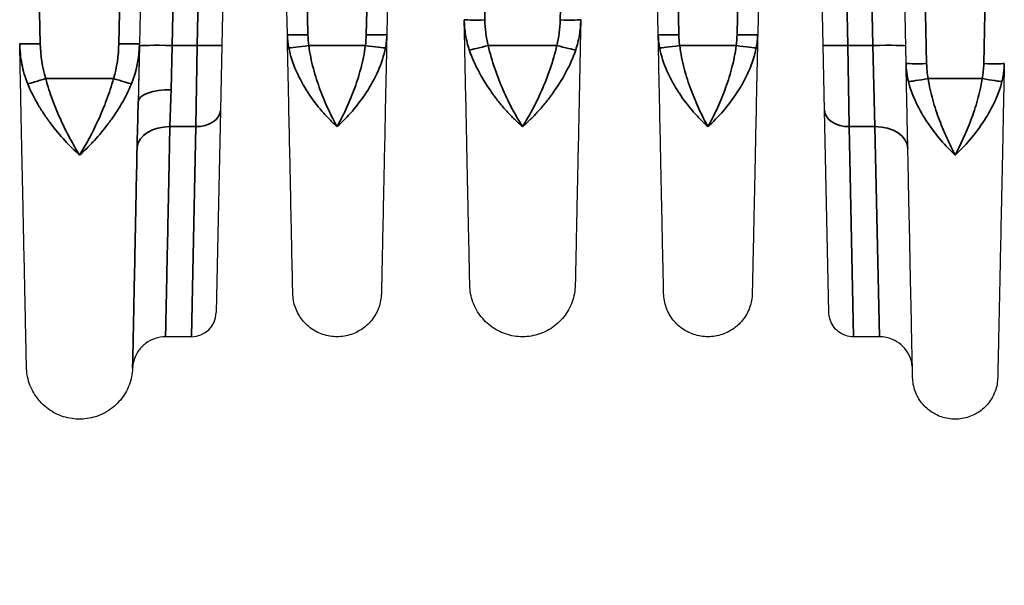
# Model space of a CAD drawing. Header units: millimetres. Extents: x 399 to 6233, y -1870 to 1602.
# Tile 342 of 656: x 4231 to 4255, y 555 to 569. Entities that reach past the tile are written whole.
import ezdxf

# ---------------------------------------------------------------- set-up
doc = ezdxf.new("R2010")
doc.units = ezdxf.units.MM
for name, color, linetype, lineweight in [('AM_8', 1, 'Continuous', 25), ('可見 (ISO)', 7, 'Continuous', 25), ('窄部可見 (ISO)', 7, 'Continuous', 35)]:
    doc.layers.add(name, color=color, linetype=linetype, lineweight=lineweight)
doc.layers.add('S40', color=7, linetype='Continuous')

# ---------------------------------------------------------------- blocks, each defined once
blk = doc.blocks.new('S40-正視-02')
at = {"layer": '可見 (ISO)'}
for p, q in [((-9.46, -18.517), (-9.548, -22.684)), ((9.058, -23.163), (8.96, -18.517)), ((-7.524, -21.57), (-7.548, -22.721)), ((-5.957, -22.463), (-5.976, -21.571)), ((-3.524, -21.571), (-3.543, -22.463)), ((3.043, -22.463), (3.024, -21.571)), ((5.476, -21.571), (5.457, -22.463)), ((7.048, -22.721), (7.024, -21.57)), ((-9.549, -22.741), (-9.577, -24.096)), ((-7.548, -22.721), (-7.581, -24.297)), ((7.081, -24.297), (7.048, -22.721)), ((-7.581, -24.297), (-7.684, -29.213)), ((7.184, -29.213), (7.081, -24.297)), ((-8.284, -29.8), (-8.914, -29.8)), ((8.413, -29.8), (7.784, -29.8))]:
    blk.add_line(p, q, dxfattribs=at)
for centre, start, end in [((-8.97, -28.5), 276.794, 276.7983), ((-8.284, -29.2), 270, 358.8)]:
    blk.add_arc(centre, 0.6, start, end, dxfattribs=at)
blk.add_ellipse((-9.523, -21.532), major_axis=(0.116, 5.552), ratio=0.000023, start_param=1.779957, end_param=2.050933, dxfattribs=at)
for points, knots in [([(-1.53, -28.547), (-1.53, -28.547), (-1.533, -28.404), (-1.539, -28.119), (-1.543, -27.913), (-1.549, -27.637), (-1.556, -27.293), (-1.559, -27.161), (-1.562, -27.018), (-1.565, -26.864), (-1.571, -26.589), (-1.577, -26.274), (-1.584, -25.934), (-1.592, -25.593), (-1.599, -25.224), (-1.608, -24.827), (-1.615, -24.489), (-1.622, -24.132), (-1.63, -23.76), (-1.64, -23.257), (-1.652, -22.691), (-1.665, -22.104)], [0.5000086, 0.5000086, 0.5000086, 0.5000086, 0.6174862, 0.6174862, 0.6174862, 0.7022467, 0.7022467, 0.7022467, 0.7349706, 0.7349706, 0.7349706, 0.7937128, 0.7937128, 0.7937128, 0.852455, 0.852455, 0.852455, 0.9024183, 0.9024183, 0.9024183, 0.9699385, 0.9699385, 0.9699385, 0.9699385]), ([(1.165, -22.104), (1.152, -22.691), (1.14, -23.257), (1.13, -23.76), (1.122, -24.132), (1.115, -24.489), (1.108, -24.827), (1.099, -25.224), (1.092, -25.593), (1.084, -25.934), (1.077, -26.274), (1.071, -26.589), (1.065, -26.864), (1.062, -27.018), (1.059, -27.161), (1.056, -27.293), (1.049, -27.637), (1.043, -27.913), (1.039, -28.119), (1.033, -28.404), (1.03, -28.547), (1.03, -28.547)], [0.030065, 0.030065, 0.030065, 0.030065, 0.0975901, 0.0975901, 0.0975901, 0.1475485, 0.1475485, 0.1475485, 0.2062907, 0.2062907, 0.2062907, 0.265033, 0.265033, 0.265033, 0.2977638, 0.2977638, 0.2977638, 0.3825174, 0.3825174, 0.3825174, 0.5, 0.5, 0.5, 0.5]), ([(-12.288, -30.539), (-12.288, -30.539), (-12.292, -30.363), (-12.299, -30.01), (-12.305, -29.746), (-12.312, -29.389), (-12.321, -28.942), (-12.324, -28.794), (-12.328, -28.636), (-12.331, -28.467), (-12.338, -28.129), (-12.346, -27.754), (-12.355, -27.343), (-12.359, -27.137), (-12.364, -26.923), (-12.368, -26.699), (-12.373, -26.476), (-12.378, -26.24), (-12.383, -25.997), (-12.393, -25.519), (-12.404, -25.009), (-12.415, -24.477), (-12.426, -23.925), (-12.439, -23.313), (-12.452, -22.684)], [0.5000085, 0.5000085, 0.5000085, 0.5000085, 0.6181954, 0.6181954, 0.6181954, 0.7069321, 0.7069321, 0.7069321, 0.7363514, 0.7363514, 0.7363514, 0.7954295, 0.7954295, 0.7954295, 0.8249685, 0.8249685, 0.8249685, 0.8545075, 0.8545075, 0.8545075, 0.9124828, 0.9124828, 0.9124828, 0.9726631, 0.9726631, 0.9726631, 0.9726631]), ([(-5.825, -28.747), (-5.825, -28.747), (-5.828, -28.607), (-5.834, -28.328), (-5.839, -28.118), (-5.845, -27.834), (-5.852, -27.477), (-5.855, -27.36), (-5.857, -27.234), (-5.86, -27.101), (-5.866, -26.831), (-5.872, -26.524), (-5.879, -26.192), (-5.886, -25.861), (-5.893, -25.501), (-5.902, -25.114), (-5.91, -24.734), (-5.918, -24.326), (-5.927, -23.898), (-5.936, -23.455), (-5.947, -22.968), (-5.957, -22.463)], [0.5000084, 0.5000084, 0.5000084, 0.5000084, 0.6176498, 0.6176498, 0.6176498, 0.7061501, 0.7061501, 0.7061501, 0.735298, 0.735298, 0.735298, 0.794122, 0.794122, 0.794122, 0.8529461, 0.8529461, 0.8529461, 0.9107639, 0.9107639, 0.9107639, 0.9705942, 0.9705942, 0.9705942, 0.9705942]), ([(-3.543, -22.463), (-3.553, -22.968), (-3.564, -23.455), (-3.573, -23.898), (-3.582, -24.325), (-3.59, -24.734), (-3.598, -25.114), (-3.607, -25.501), (-3.614, -25.86), (-3.621, -26.192), (-3.628, -26.524), (-3.634, -26.832), (-3.64, -27.101), (-3.643, -27.234), (-3.645, -27.36), (-3.648, -27.477), (-3.65, -27.597), (-3.653, -27.708), (-3.655, -27.811), (-3.659, -28.016), (-3.663, -28.189), (-3.666, -28.328), (-3.672, -28.607), (-3.675, -28.747), (-3.675, -28.747)], [0.0294093, 0.0294093, 0.0294093, 0.0294093, 0.089244, 0.089244, 0.089244, 0.1470574, 0.1470574, 0.1470574, 0.2058814, 0.2058814, 0.2058814, 0.2647055, 0.2647055, 0.2647055, 0.2938656, 0.2938656, 0.2938656, 0.3235296, 0.3235296, 0.3235296, 0.3823536, 0.3823536, 0.3823536, 0.5, 0.5, 0.5, 0.5]), ([(3.175, -28.747), (3.175, -28.747), (3.172, -28.607), (3.166, -28.328), (3.161, -28.118), (3.155, -27.834), (3.148, -27.477), (3.145, -27.36), (3.143, -27.234), (3.14, -27.101), (3.134, -26.831), (3.128, -26.524), (3.121, -26.192), (3.114, -25.861), (3.107, -25.501), (3.098, -25.114), (3.09, -24.734), (3.082, -24.326), (3.073, -23.898), (3.064, -23.455), (3.053, -22.968), (3.043, -22.463)], [0.5000084, 0.5000084, 0.5000084, 0.5000084, 0.6176498, 0.6176498, 0.6176498, 0.7061501, 0.7061501, 0.7061501, 0.735298, 0.735298, 0.735298, 0.794122, 0.794122, 0.794122, 0.8529461, 0.8529461, 0.8529461, 0.9107639, 0.9107639, 0.9107639, 0.9705942, 0.9705942, 0.9705942, 0.9705942]), ([(5.457, -22.463), (5.447, -22.968), (5.436, -23.455), (5.427, -23.898), (5.418, -24.325), (5.41, -24.734), (5.402, -25.114), (5.393, -25.501), (5.386, -25.86), (5.379, -26.192), (5.372, -26.524), (5.366, -26.832), (5.36, -27.101), (5.357, -27.234), (5.355, -27.36), (5.352, -27.477), (5.35, -27.597), (5.347, -27.708), (5.345, -27.811), (5.341, -28.016), (5.337, -28.189), (5.334, -28.328), (5.328, -28.607), (5.325, -28.747), (5.325, -28.747)], [0.0294093, 0.0294093, 0.0294093, 0.0294093, 0.089244, 0.089244, 0.089244, 0.1470574, 0.1470574, 0.1470574, 0.2058814, 0.2058814, 0.2058814, 0.2647055, 0.2647055, 0.2647055, 0.2938656, 0.2938656, 0.2938656, 0.3235296, 0.3235296, 0.3235296, 0.3823536, 0.3823536, 0.3823536, 0.5, 0.5, 0.5, 0.5]), ([(9.217, -30.789), (9.217, -30.789), (9.214, -30.617), (9.207, -30.275), (9.201, -30.005), (9.193, -29.636), (9.183, -29.17), (9.181, -29.045), (9.178, -28.912), (9.175, -28.773), (9.168, -28.444), (9.16, -28.076), (9.152, -27.676), (9.144, -27.277), (9.135, -26.843), (9.125, -26.375), (9.115, -25.907), (9.104, -25.403), (9.093, -24.867), (9.092, -24.792), (9.09, -24.716), (9.088, -24.64), (9.079, -24.176), (9.068, -23.679), (9.058, -23.163)], [0.500008, 0.500008, 0.500008, 0.500008, 0.6183179, 0.6183179, 0.6183179, 0.7115978, 0.7115978, 0.7115978, 0.7366333, 0.7366333, 0.7366333, 0.795791, 0.795791, 0.795791, 0.8549487, 0.8549487, 0.8549487, 0.9141064, 0.9141064, 0.9141064, 0.9224137, 0.9224137, 0.9224137, 0.9732641, 0.9732641, 0.9732641, 0.9732641]), ([(11.442, -23.163), (11.432, -23.679), (11.421, -24.176), (11.411, -24.64), (11.41, -24.716), (11.408, -24.791), (11.407, -24.867), (11.396, -25.403), (11.385, -25.907), (11.375, -26.375), (11.365, -26.842), (11.356, -27.276), (11.348, -27.676), (11.34, -28.076), (11.332, -28.444), (11.325, -28.773), (11.322, -28.912), (11.319, -29.045), (11.317, -29.17), (11.313, -29.34), (11.31, -29.498), (11.307, -29.642), (11.301, -29.892), (11.297, -30.104), (11.293, -30.275), (11.286, -30.617), (11.283, -30.789), (11.283, -30.789)], [0.026741, 0.026741, 0.026741, 0.026741, 0.0775937, 0.0775937, 0.0775937, 0.0858987, 0.0858987, 0.0858987, 0.1450564, 0.1450564, 0.1450564, 0.2042141, 0.2042141, 0.2042141, 0.2633718, 0.2633718, 0.2633718, 0.2884178, 0.2884178, 0.2884178, 0.3225295, 0.3225295, 0.3225295, 0.3816871, 0.3816871, 0.3816871, 0.5, 0.5, 0.5, 0.5]), ([(1.03, -28.547), (1.027, -28.685), (1.001, -28.824), (0.907, -29.084), (0.838, -29.208), (0.665, -29.425), (0.56, -29.521), (0.327, -29.671), (0.196, -29.728), (-0.073, -29.795), (-0.215, -29.807), (-0.491, -29.785), (-0.629, -29.75), (-0.884, -29.641), (-1.004, -29.564), (-1.21, -29.378), (-1.299, -29.267), (-1.434, -29.025), (-1.483, -28.891), (-1.521, -28.686), (-1.528, -28.616), (-1.53, -28.547)], [0, 0, 0, 0, 0.041323, 0.041323, 0.0829384, 0.0829384, 0.1245431, 0.1245431, 0.1661483, 0.1661483, 0.2077533, 0.2077533, 0.2493584, 0.2493584, 0.2909635, 0.2909635, 0.3325686, 0.3325686, 0.3741737, 0.3741737, 0.3950529, 0.3950529, 0.3950529, 0.3950529]), ([(-3.675, -28.747), (-3.677, -28.862), (-3.699, -28.979), (-3.777, -29.198), (-3.835, -29.302), (-3.98, -29.485), (-4.069, -29.565), (-4.265, -29.692), (-4.375, -29.739), (-4.601, -29.796), (-4.72, -29.806), (-4.952, -29.787), (-5.069, -29.758), (-5.283, -29.666), (-5.383, -29.602), (-5.557, -29.446), (-5.631, -29.352), (-5.745, -29.149), (-5.786, -29.036), (-5.818, -28.864), (-5.824, -28.805), (-5.825, -28.747)], [0, 0, 0, 0, 0.0347036, 0.0347036, 0.0696795, 0.0696795, 0.1046456, 0.1046456, 0.1396121, 0.1396121, 0.1745785, 0.1745785, 0.2095449, 0.2095449, 0.2445113, 0.2445113, 0.2794777, 0.2794777, 0.3144441, 0.3144441, 0.3320164, 0.3320164, 0.3320164, 0.3320164]), ([(5.325, -28.747), (5.323, -28.862), (5.301, -28.979), (5.223, -29.198), (5.165, -29.302), (5.02, -29.485), (4.931, -29.565), (4.735, -29.692), (4.625, -29.739), (4.399, -29.796), (4.28, -29.806), (4.048, -29.787), (3.931, -29.758), (3.717, -29.666), (3.617, -29.602), (3.443, -29.446), (3.369, -29.352), (3.255, -29.149), (3.214, -29.036), (3.182, -28.864), (3.176, -28.805), (3.175, -28.747)], [0, 0, 0, 0, 0.0347036, 0.0347036, 0.0696796, 0.0696796, 0.1046457, 0.1046457, 0.1396121, 0.1396121, 0.1745785, 0.1745785, 0.2095449, 0.2095449, 0.2445113, 0.2445113, 0.2794777, 0.2794777, 0.3144442, 0.3144442, 0.3320164, 0.3320164, 0.3320164, 0.3320164]), ([(7.784, -29.8), (7.72, -29.8), (7.654, -29.789), (7.531, -29.748), (7.472, -29.717), (7.369, -29.638), (7.323, -29.589), (7.25, -29.482), (7.223, -29.421), (7.199, -29.335), (7.194, -29.311), (7.187, -29.262), (7.185, -29.237), (7.184, -29.213)], [0.00000114, 0.00000114, 0.00000114, 0.00000114, 0.01938058, 0.01938058, 0.03888823, 0.03888823, 0.05839129, 0.05839129, 0.07789451, 0.07789451, 0.08520881, 0.08520881, 0.09263584, 0.09263584, 0.09263584, 0.09263584]), ([(-8.914, -29.8), (-9, -29.8), (-9.087, -29.814), (-9.251, -29.869), (-9.33, -29.911), (-9.468, -30.016), (-9.529, -30.081), (-9.625, -30.225), (-9.663, -30.306), (-9.701, -30.447), (-9.71, -30.507), (-9.713, -30.566)], [0, 0, 0, 0, 0.0258636, 0.0258636, 0.051873, 0.051873, 0.0778771, 0.0778771, 0.1038814, 0.1038814, 0.1217835, 0.1217835, 0.1217835, 0.1217835]), ([(9.213, -30.583), (9.212, -30.531), (9.206, -30.479), (9.176, -30.346), (9.145, -30.265), (9.059, -30.12), (9.003, -30.053), (8.876, -29.942), (8.803, -29.896), (8.628, -29.822), (8.519, -29.8), (8.413, -29.8)], [0, 0, 0, 0, 0.0156464, 0.0156464, 0.0409526, 0.0409526, 0.0662587, 0.0662587, 0.0915649, 0.0915649, 0.1234285, 0.1234285, 0.1234285, 0.1234285]), ([(-9.713, -30.566), (-9.719, -30.705), (-9.748, -30.844), (-9.847, -31.104), (-9.92, -31.228), (-10.098, -31.442), (-10.206, -31.536), (-10.444, -31.682), (-10.577, -31.737), (-10.849, -31.799), (-10.992, -31.808), (-11.27, -31.779), (-11.408, -31.742), (-11.662, -31.626), (-11.781, -31.546), (-11.984, -31.354), (-12.071, -31.241), (-12.203, -30.994), (-12.249, -30.858), (-12.281, -30.661), (-12.287, -30.6), (-12.288, -30.539)], [0, 0, 0, 0, 0.0415948, 0.0415948, 0.0834791, 0.0834791, 0.1253529, 0.1253529, 0.1672271, 0.1672271, 0.2091012, 0.2091012, 0.2509754, 0.2509754, 0.2928495, 0.2928495, 0.3347237, 0.3347237, 0.3765979, 0.3765979, 0.3948716, 0.3948716, 0.3948716, 0.3948716]), ([(11.283, -30.789), (11.28, -30.9), (11.26, -31.012), (11.184, -31.222), (11.128, -31.322), (10.989, -31.497), (10.904, -31.574), (10.716, -31.696), (10.61, -31.742), (10.393, -31.796), (10.279, -31.806), (10.056, -31.788), (9.944, -31.76), (9.739, -31.671), (9.642, -31.609), (9.476, -31.46), (9.404, -31.37), (9.294, -31.175), (9.255, -31.067), (9.224, -30.901), (9.218, -30.845), (9.217, -30.789)], [0, 0, 0, 0, 0.033317, 0.033317, 0.0669022, 0.0669022, 0.1004777, 0.1004777, 0.1340536, 0.1340536, 0.1676294, 0.1676294, 0.2012052, 0.2012052, 0.234781, 0.234781, 0.2683568, 0.2683568, 0.3019326, 0.3019326, 0.3188115, 0.3188115, 0.3188115, 0.3188115])]:
    blk.add_open_spline(points, degree=3, knots=knots, dxfattribs=at)
at = {"layer": '窄部可見 (ISO)'}
for p, q in [((-12.201, -10.847), (-11.953, -22.69)), ((10.943, -23.169), (11.201, -10.847)), ((-10.047, -22.69), (-9.881, -14.724)), ((9.381, -14.724), (9.557, -23.169)), ((-8.725, -21.578), (-8.749, -22.73)), ((-8.148, -22.73), (-8.124, -21.578)), ((-5.476, -21.578), (-5.457, -22.469)), ((-4.043, -22.469), (-4.024, -21.578)), ((-1.176, -21.578), (-1.165, -22.11)), ((0.665, -22.11), (0.676, -21.578)), ((3.524, -21.578), (3.543, -22.469)), ((4.957, -22.469), (4.976, -21.578)), ((7.624, -21.578), (7.648, -22.73)), ((8.249, -22.73), (8.225, -21.578)), ((-8.777, -23.803), (-8.749, -22.73)), ((-8.749, -22.73), (-8.148, -22.73)), ((-8.181, -24.699), (-8.148, -22.73)), ((-5.436, -22.73), (-4.064, -22.73)), ((-1.082, -22.73), (0.582, -22.73)), ((3.564, -22.73), (4.936, -22.73)), ((7.648, -22.73), (8.249, -22.73)), ((7.648, -22.73), (7.681, -24.699)), ((8.249, -22.73), (8.301, -24.699)), ((-11.822, -23.532), (-10.178, -23.532)), ((9.593, -23.532), (10.907, -23.532)), ((-9.577, -24.096), (-9.577, -24.1)), ((-9.58, -24.215), (-9.58, -24.215)), ((-8.181, -24.699), (-8.808, -24.699)), ((-8.284, -29.8), (-8.181, -24.699)), ((8.301, -24.699), (7.681, -24.699)), ((7.681, -24.699), (7.784, -29.8)), ((8.413, -29.8), (8.301, -24.699)), ((-11.21, -25.028), (-11.21, -25.028))]:
    blk.add_line(p, q, dxfattribs=at)
for centre, major_axis, ratio, start_param, end_param in [((-12.306, -21.852), (-1.807, 2.751), 0.758128, 3.621093, 3.975976), ((-8.749, -22.758), (-0.8, 0.017), 0.034892, 4.71312, 6.283185), ((-8.148, -22.709), (0.6, -0.013), 0.034892, 4.71312, 6.283185), ((-5.436, -22.712), (-0.495, -0.072), 0.034539, 0.169758, 1.565787), ((-4.064, -22.712), (0.495, -0.072), 0.034539, 4.717398, 6.113427), ((-1.082, -22.712), (-0.484, -0.127), 0.033759, 0.313572, 1.561942), ((0.582, -22.712), (0.484, -0.127), 0.033759, 4.721243, 5.969613), ((3.564, -22.712), (-0.495, -0.072), 0.034539, 0.169758, 1.565787), ((4.936, -22.712), (0.495, -0.072), 0.034539, 4.717398, 6.113427), ((7.648, -22.709), (-0.6, -0.013), 0.034892, 0, 1.570065), ((8.249, -22.758), (0.8, 0.017), 0.034892, 0, 1.570065), ((-11.822, -23.514), (0.476, 0.152), 0.033257, 3.541572, 4.701804), ((-10.178, -23.514), (-0.476, 0.152), 0.033257, 1.581382, 2.741613), ((9.593, -23.514), (-0.492, -0.09), 0.034327, 0.235733, 1.564495), ((10.907, -23.514), (0.492, -0.09), 0.034327, 4.71869, 6.047452), ((-8.777, -24.117), (-0.8, 0.017), 0.392514, 4.720727, 6.28229), ((-8.181, -24.285), (0.6, -0.013), 0.69138, 4.72687, 6.283185), ((7.681, -24.285), (-0.6, -0.013), 0.69138, 0, 1.556315), ((-8.808, -25.253), (-0.8, 0.015), 0.691392, 4.72571, 6.204649), ((8.301, -25.253), (0.8, 0.017), 0.69138, 0, 1.556315), ((-11.212, -24.605), (-0.5, -0.01), 0.653972, 1.456496, 1.456532), ((-10.788, -24.605), (-0.5, 0.01), 0.653974, 1.685069, 1.685107)]:
    blk.add_ellipse(centre, major_axis=major_axis, ratio=ratio, start_param=start_param, end_param=end_param, dxfattribs=at)
for points, knots in [([(-1.165, -22.11), (-1.296, -22.112), (-1.426, -22.113), (-1.518, -22.112), (-1.611, -22.111), (-1.665, -22.107), (-1.665, -22.104)], [0, 0, 0, 0, 0.5, 0.5, 0.5, 1, 1, 1, 1]), ([(-1.541, -22.838), (-1.581, -22.719), (-1.61, -22.597), (-1.651, -22.352), (-1.662, -22.227), (-1.665, -22.104)], [0, 0, 0, 0, 0.0003786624, 0.0003786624, 0.0007573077, 0.0007573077, 0.0007573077, 0.0007573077]), ([(1.165, -22.104), (1.164, -22.107), (1.111, -22.111), (1.018, -22.112), (0.926, -22.113), (0.796, -22.112), (0.665, -22.11)], [0, 0, 0, 0, 0.5, 0.5, 0.5, 1, 1, 1, 1]), ([(1.165, -22.104), (1.162, -22.227), (1.151, -22.352), (1.11, -22.597), (1.081, -22.719), (1.041, -22.838)], [-0.000000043, -0.000000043, -0.000000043, -0.000000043, 0.0003786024, 0.0003786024, 0.0007572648, 0.0007572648, 0.0007572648, 0.0007572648]), ([(-12.452, -22.684), (-12.452, -22.689), (-12.398, -22.692), (-12.306, -22.693), (-12.213, -22.694), (-12.083, -22.693), (-11.953, -22.69)], [0, 0, 0, 0, 0.5, 0.5, 0.5, 1, 1, 1, 1]), ([(-12.259, -23.66), (-12.323, -23.505), (-12.369, -23.345), (-12.4, -23.181), (-12.432, -23.018), (-12.449, -22.849), (-12.452, -22.684)], [0, 0, 0, 0, 0.000505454, 0.000505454, 0.000505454, 0.00101089, 0.00101089, 0.00101089, 0.00101089]), ([(-9.548, -22.684), (-9.548, -22.688), (-9.602, -22.691), (-9.694, -22.692), (-9.787, -22.694), (-9.917, -22.693), (-10.047, -22.69)], [0, 0, 0, 0, 0.5, 0.5, 0.5, 1, 1, 1, 1]), ([(-5.457, -22.469), (-5.588, -22.472), (-5.718, -22.473), (-5.811, -22.471), (-5.903, -22.47), (-5.957, -22.467), (-5.957, -22.463)], [0, 0, 0, 0, 0.5, 0.5, 0.5, 1, 1, 1, 1]), ([(-4.043, -22.469), (-3.912, -22.472), (-3.782, -22.473), (-3.689, -22.472), (-3.597, -22.471), (-3.543, -22.468), (-3.543, -22.463)], [0, 0, 0, 0, 0.5, 0.5, 0.5, 1, 1, 1, 1]), ([(-3.543, -22.463), (-3.543, -22.468), (-3.543, -22.475), (-3.543, -22.481), (-3.544, -22.487), (-3.544, -22.494), (-3.544, -22.501), (-3.545, -22.515), (-3.545, -22.528), (-3.546, -22.542), (-3.548, -22.569), (-3.55, -22.596), (-3.553, -22.623), (-3.558, -22.678), (-3.566, -22.732), (-3.577, -22.786)], [-0.00000006, -0.00000006, -0.00000006, -0.00000006, 0.0000185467, 0.0000185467, 0.0000185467, 0.0000394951, 0.0000394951, 0.0000394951, 0.0000814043, 0.0000814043, 0.0000814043, 0.0001653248, 0.0001653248, 0.0001653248, 0.0003340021, 0.0003340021, 0.0003340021, 0.0003340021]), ([(3.543, -22.469), (3.412, -22.472), (3.282, -22.473), (3.189, -22.471), (3.097, -22.47), (3.043, -22.467), (3.043, -22.463)], [0, 0, 0, 0, 0.5, 0.5, 0.5, 1, 1, 1, 1]), ([(4.957, -22.469), (5.088, -22.472), (5.218, -22.473), (5.311, -22.472), (5.403, -22.471), (5.457, -22.468), (5.457, -22.463)], [0, 0, 0, 0, 0.5, 0.5, 0.5, 1, 1, 1, 1]), ([(5.457, -22.463), (5.457, -22.468), (5.457, -22.475), (5.457, -22.481), (5.456, -22.487), (5.456, -22.494), (5.456, -22.501), (5.455, -22.515), (5.455, -22.528), (5.454, -22.542), (5.452, -22.569), (5.45, -22.596), (5.447, -22.623), (5.442, -22.678), (5.434, -22.732), (5.423, -22.786)], [-0.00000006, -0.00000006, -0.00000006, -0.00000006, 0.0000185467, 0.0000185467, 0.0000185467, 0.0000394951, 0.0000394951, 0.0000394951, 0.0000814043, 0.0000814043, 0.0000814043, 0.0001653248, 0.0001653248, 0.0001653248, 0.0003340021, 0.0003340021, 0.0003340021, 0.0003340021]), ([(-4.75, -24.699), (-4.813, -24.643), (-4.875, -24.584), (-4.937, -24.52), (-4.999, -24.457), (-5.06, -24.391), (-5.12, -24.321), (-5.237, -24.186), (-5.347, -24.04), (-5.451, -23.882), (-5.454, -23.877), (-5.458, -23.872), (-5.461, -23.866), (-5.564, -23.708), (-5.658, -23.538), (-5.736, -23.364), (-5.739, -23.358), (-5.742, -23.352), (-5.744, -23.346), (-5.824, -23.165), (-5.887, -22.977), (-5.923, -22.786)], [-0.00001134, -0.00001134, -0.00001134, -0.00001134, 0.00028763, 0.00028763, 0.00028763, 0.0005866, 0.0005866, 0.0005866, 0.001165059, 0.001165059, 0.001165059, 0.001184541, 0.001184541, 0.001184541, 0.001762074, 0.001762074, 0.001762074, 0.001782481, 0.001782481, 0.001782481, 0.002380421, 0.002380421, 0.002380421, 0.002380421]), ([(-5.436, -22.73), (-5.413, -22.921), (-5.374, -23.107), (-5.326, -23.288), (-5.278, -23.468), (-5.221, -23.644), (-5.159, -23.81), (-5.097, -23.975), (-5.031, -24.132), (-4.962, -24.281), (-4.893, -24.43), (-4.821, -24.571), (-4.75, -24.699)], [0, 0, 0, 0, 0.000572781, 0.000572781, 0.000572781, 0.001145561, 0.001145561, 0.001145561, 0.001718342, 0.001718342, 0.001718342, 0.002291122, 0.002291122, 0.002291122, 0.002291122]), ([(-4.75, -24.699), (-4.679, -24.57), (-4.607, -24.43), (-4.538, -24.281), (-4.47, -24.134), (-4.404, -23.979), (-4.344, -23.817), (-4.282, -23.651), (-4.224, -23.475), (-4.176, -23.294), (-4.127, -23.111), (-4.087, -22.924), (-4.064, -22.73)], [-0.000011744, -0.000011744, -0.000011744, -0.000011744, 0.000565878, 0.000565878, 0.000565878, 0.001135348, 0.001135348, 0.001135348, 0.001714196, 0.001714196, 0.001714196, 0.002298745, 0.002298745, 0.002298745, 0.002298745]), ([(-3.577, -22.786), (-3.65, -23.168), (-3.827, -23.54), (-4.038, -23.865), (-4.249, -24.19), (-4.5, -24.475), (-4.75, -24.699)], [0, 0, 0, 0, 0.00119489, 0.00119489, 0.00119489, 0.002389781, 0.002389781, 0.002389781, 0.002389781]), ([(-0.25, -24.699), (-0.282, -24.671), (-0.314, -24.643), (-0.346, -24.613), (-0.378, -24.584), (-0.41, -24.553), (-0.442, -24.522), (-0.505, -24.46), (-0.568, -24.395), (-0.63, -24.327), (-0.692, -24.259), (-0.753, -24.188), (-0.813, -24.114), (-0.869, -24.044), (-0.925, -23.972), (-0.979, -23.897), (-0.982, -23.893), (-0.985, -23.888), (-0.988, -23.884), (-1.1, -23.729), (-1.204, -23.564), (-1.296, -23.395), (-1.298, -23.39), (-1.301, -23.385), (-1.303, -23.381), (-1.397, -23.206), (-1.478, -23.026), (-1.541, -22.838)], [-0.00001131, -0.00001131, -0.00001131, -0.00001131, 0.000139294, 0.000139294, 0.000139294, 0.000289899, 0.000289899, 0.000289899, 0.000591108, 0.000591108, 0.000591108, 0.000892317, 0.000892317, 0.000892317, 0.001177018, 0.001177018, 0.001177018, 0.001193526, 0.001193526, 0.001193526, 0.001779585, 0.001779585, 0.001779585, 0.001795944, 0.001795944, 0.001795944, 0.002398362, 0.002398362, 0.002398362, 0.002398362]), ([(-1.082, -22.73), (-1.04, -22.922), (-0.986, -23.108), (-0.924, -23.288), (-0.863, -23.469), (-0.793, -23.645), (-0.72, -23.811), (-0.647, -23.977), (-0.571, -24.134), (-0.492, -24.282), (-0.413, -24.43), (-0.331, -24.571), (-0.25, -24.699)], [0, 0, 0, 0, 0.000584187, 0.000584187, 0.000584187, 0.001168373, 0.001168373, 0.001168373, 0.00175256, 0.00175256, 0.00175256, 0.002336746, 0.002336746, 0.002336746, 0.002336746]), ([(-0.25, -24.699), (-0.169, -24.57), (-0.087, -24.43), (-0.008, -24.282), (0.07, -24.136), (0.145, -23.981), (0.217, -23.817), (0.29, -23.652), (0.361, -23.475), (0.422, -23.295), (0.485, -23.112), (0.539, -22.925), (0.582, -22.73)], [-0.000011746, -0.000011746, -0.000011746, -0.000011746, 0.000578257, 0.000578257, 0.000578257, 0.001160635, 0.001160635, 0.001160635, 0.00175146, 0.00175146, 0.00175146, 0.002348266, 0.002348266, 0.002348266, 0.002348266]), ([(1.041, -22.838), (0.978, -23.026), (0.897, -23.206), (0.803, -23.381), (0.801, -23.385), (0.798, -23.39), (0.796, -23.395), (0.704, -23.564), (0.599, -23.729), (0.489, -23.883), (0.486, -23.888), (0.482, -23.892), (0.479, -23.897), (0.426, -23.971), (0.371, -24.043), (0.315, -24.112), (0.255, -24.186), (0.194, -24.257), (0.131, -24.326), (0.069, -24.394), (0.006, -24.46), (-0.058, -24.522), (-0.122, -24.585), (-0.187, -24.645), (-0.25, -24.699)], [0, 0, 0, 0, 0.000592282, 0.000592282, 0.000592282, 0.000608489, 0.000608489, 0.000608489, 0.001184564, 0.001184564, 0.001184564, 0.00120247, 0.00120247, 0.00120247, 0.001480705, 0.001480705, 0.001480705, 0.001776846, 0.001776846, 0.001776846, 0.002072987, 0.002072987, 0.002072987, 0.002369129, 0.002369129, 0.002369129, 0.002369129]), ([(4.25, -24.699), (4.187, -24.643), (4.125, -24.584), (4.063, -24.52), (4.001, -24.457), (3.94, -24.391), (3.88, -24.321), (3.763, -24.186), (3.653, -24.04), (3.549, -23.882), (3.546, -23.877), (3.542, -23.872), (3.539, -23.866), (3.436, -23.708), (3.342, -23.538), (3.264, -23.364), (3.261, -23.358), (3.258, -23.352), (3.256, -23.346), (3.176, -23.165), (3.113, -22.977), (3.077, -22.786)], [-0.00001134, -0.00001134, -0.00001134, -0.00001134, 0.00028763, 0.00028763, 0.00028763, 0.0005866, 0.0005866, 0.0005866, 0.001165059, 0.001165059, 0.001165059, 0.001184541, 0.001184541, 0.001184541, 0.001762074, 0.001762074, 0.001762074, 0.001782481, 0.001782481, 0.001782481, 0.002380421, 0.002380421, 0.002380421, 0.002380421]), ([(3.564, -22.73), (3.587, -22.921), (3.626, -23.107), (3.674, -23.288), (3.722, -23.468), (3.779, -23.644), (3.841, -23.81), (3.903, -23.975), (3.969, -24.132), (4.038, -24.281), (4.107, -24.43), (4.179, -24.571), (4.25, -24.699)], [0, 0, 0, 0, 0.000572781, 0.000572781, 0.000572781, 0.001145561, 0.001145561, 0.001145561, 0.001718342, 0.001718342, 0.001718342, 0.002291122, 0.002291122, 0.002291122, 0.002291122]), ([(4.25, -24.699), (4.321, -24.57), (4.393, -24.43), (4.462, -24.281), (4.53, -24.134), (4.596, -23.979), (4.656, -23.817), (4.718, -23.651), (4.776, -23.475), (4.824, -23.294), (4.873, -23.111), (4.913, -22.924), (4.936, -22.73)], [-0.000011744, -0.000011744, -0.000011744, -0.000011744, 0.000565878, 0.000565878, 0.000565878, 0.001135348, 0.001135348, 0.001135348, 0.001714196, 0.001714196, 0.001714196, 0.002298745, 0.002298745, 0.002298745, 0.002298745]), ([(5.423, -22.786), (5.35, -23.168), (5.173, -23.54), (4.962, -23.865), (4.751, -24.19), (4.5, -24.475), (4.25, -24.699)], [0, 0, 0, 0, 0.00119489, 0.00119489, 0.00119489, 0.002389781, 0.002389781, 0.002389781, 0.002389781]), ([(9.557, -23.169), (9.427, -23.172), (9.297, -23.173), (9.204, -23.171), (9.112, -23.17), (9.058, -23.167), (9.058, -23.163)], [0, 0, 0, 0, 0.5, 0.5, 0.5, 1, 1, 1, 1]), ([(10.943, -23.169), (11.073, -23.172), (11.203, -23.173), (11.296, -23.172), (11.388, -23.171), (11.442, -23.168), (11.442, -23.163)], [0, 0, 0, 0, 0.5, 0.5, 0.5, 1, 1, 1, 1]), ([(11.442, -23.163), (11.442, -23.17), (11.442, -23.179), (11.442, -23.187), (11.441, -23.197), (11.441, -23.206), (11.441, -23.215), (11.44, -23.234), (11.439, -23.253), (11.437, -23.271), (11.435, -23.309), (11.431, -23.346), (11.426, -23.383), (11.419, -23.439), (11.409, -23.494), (11.397, -23.549), (11.393, -23.568), (11.389, -23.587), (11.384, -23.606)], [-0.00000006, -0.00000006, -0.00000006, -0.00000006, 0.0000256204, 0.0000256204, 0.0000256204, 0.000054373, 0.000054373, 0.000054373, 0.0001119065, 0.0001119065, 0.0001119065, 0.0002272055, 0.0002272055, 0.0002272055, 0.0003997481, 0.0003997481, 0.0003997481, 0.0004597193, 0.0004597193, 0.0004597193, 0.0004597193]), ([(-11.822, -23.532), (-11.775, -23.71), (-11.719, -23.882), (-11.657, -24.049), (-11.626, -24.133), (-11.594, -24.216), (-11.56, -24.297), (-11.526, -24.378), (-11.491, -24.458), (-11.455, -24.537), (-11.384, -24.694), (-11.309, -24.844), (-11.232, -24.986), (-11.156, -25.129), (-11.077, -25.265), (-11, -25.389)], [0, 0, 0, 0, 0.000545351, 0.000545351, 0.000545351, 0.000818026, 0.000818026, 0.000818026, 0.001090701, 0.001090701, 0.001090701, 0.001636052, 0.001636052, 0.001636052, 0.002181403, 0.002181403, 0.002181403, 0.002181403]), ([(-11, -25.389), (-10.845, -25.139), (-10.69, -24.854), (-10.547, -24.543), (-10.51, -24.462), (-10.475, -24.38), (-10.44, -24.297), (-10.406, -24.216), (-10.374, -24.133), (-10.343, -24.049), (-10.281, -23.882), (-10.225, -23.71), (-10.178, -23.532)], [-0.00001167, -0.00001167, -0.00001167, -0.00001167, 0.001084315, 0.001084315, 0.001084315, 0.001367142, 0.001367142, 0.001367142, 0.001642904, 0.001642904, 0.001642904, 0.002194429, 0.002194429, 0.002194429, 0.002194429]), ([(10.25, -25.389), (10.015, -25.171), (9.782, -24.906), (9.579, -24.602), (9.375, -24.297), (9.204, -23.959), (9.116, -23.606)], [-0.000011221, -0.000011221, -0.000011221, -0.000011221, 0.001104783, 0.001104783, 0.001104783, 0.002220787, 0.002220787, 0.002220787, 0.002220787]), ([(9.593, -23.532), (9.621, -23.71), (9.66, -23.883), (9.707, -24.051), (9.754, -24.219), (9.81, -24.384), (9.868, -24.541), (9.927, -24.697), (9.989, -24.845), (10.053, -24.987), (10.117, -25.128), (10.184, -25.264), (10.25, -25.389)], [0, 0, 0, 0, 0.000534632, 0.000534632, 0.000534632, 0.001069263, 0.001069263, 0.001069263, 0.001603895, 0.001603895, 0.001603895, 0.002138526, 0.002138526, 0.002138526, 0.002138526]), ([(10.25, -25.389), (10.383, -25.137), (10.515, -24.853), (10.69, -24.384), (10.746, -24.219), (10.84, -23.883), (10.879, -23.71), (10.907, -23.532)], [-0.000011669, -0.000011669, -0.000011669, -0.000011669, 0.001066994, 0.001066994, 0.001606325, 0.001606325, 0.002145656, 0.002145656, 0.002145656, 0.002145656]), ([(11.384, -23.606), (11.34, -23.782), (11.275, -23.955), (11.196, -24.121), (11.117, -24.287), (11.023, -24.449), (10.922, -24.6), (10.721, -24.903), (10.485, -25.171), (10.25, -25.389)], [0, 0, 0, 0, 0.000558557, 0.000558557, 0.000558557, 0.001117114, 0.001117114, 0.001117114, 0.002234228, 0.002234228, 0.002234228, 0.002234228]), ([(-11, -25.389), (-11.24, -25.175), (-11.479, -24.918), (-11.697, -24.628), (-11.699, -24.625), (-11.702, -24.621), (-11.704, -24.618), (-11.759, -24.545), (-11.812, -24.469), (-11.864, -24.392), (-11.916, -24.315), (-11.965, -24.237), (-12.012, -24.157), (-12.105, -23.998), (-12.188, -23.833), (-12.259, -23.66)], [-0.000011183, -0.000011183, -0.000011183, -0.000011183, 0.001103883, 0.001103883, 0.001103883, 0.00111608, 0.00111608, 0.00111608, 0.001397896, 0.001397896, 0.001397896, 0.001679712, 0.001679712, 0.001679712, 0.002243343, 0.002243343, 0.002243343, 0.002243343]), ([(-9.741, -23.66), (-9.812, -23.833), (-9.895, -23.997), (-9.988, -24.157), (-10.035, -24.236), (-10.084, -24.315), (-10.136, -24.392), (-10.187, -24.469), (-10.241, -24.544), (-10.296, -24.618), (-10.298, -24.621), (-10.301, -24.624), (-10.303, -24.628), (-10.411, -24.771), (-10.523, -24.906), (-10.639, -25.032), (-10.698, -25.097), (-10.758, -25.159), (-10.819, -25.219), (-10.879, -25.278), (-10.94, -25.336), (-11, -25.389)], [0, 0, 0, 0, 0.000553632, 0.000553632, 0.000553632, 0.000830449, 0.000830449, 0.000830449, 0.001107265, 0.001107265, 0.001107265, 0.001120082, 0.001120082, 0.001120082, 0.001660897, 0.001660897, 0.001660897, 0.001937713, 0.001937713, 0.001937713, 0.00221453, 0.00221453, 0.00221453, 0.00221453]), ([(-8.777, -23.803), (-8.782, -23.969), (-8.788, -24.127), (-8.8, -24.427), (-8.805, -24.569), (-8.808, -24.699)], [0.000000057, 0.000000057, 0.000000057, 0.000000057, 0.000543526, 0.000543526, 0.001087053, 0.001087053, 0.001087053, 0.001087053]), ([(-9.604, -25.194), (-9.601, -25.029), (-9.596, -24.855), (-9.591, -24.672), (-9.587, -24.489), (-9.581, -24.297), (-9.577, -24.1)], [0, 0, 0, 0, 0.000680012, 0.000680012, 0.000680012, 0.00135998, 0.00135998, 0.00135998, 0.00135998]), ([(-8.808, -24.699), (-8.816, -25.104), (-8.824, -25.488), (-8.839, -26.213), (-8.846, -26.555), (-8.865, -27.501), (-8.876, -28.035), (-8.89, -28.689), (-8.894, -28.883), (-8.901, -29.215), (-8.904, -29.353), (-8.911, -29.686), (-8.914, -29.799), (-8.914, -29.8), (-8.914, -29.8), (-8.914, -29.8)], [0, 0, 0, 0, 0.00167714, 0.00167714, 0.00335428, 0.00335428, 0.00670856, 0.00670856, 0.0083857, 0.0083857, 0.01006285, 0.01006285, 0.01341713, 0.01341713, 0.01342763, 0.01342763, 0.01342763, 0.01342763]), ([(-9.713, -30.566), (-9.713, -30.566), (-9.713, -30.566), (-9.713, -30.566), (-9.713, -30.566), (-9.71, -30.445), (-9.706, -30.212), (-9.703, -30.095), (-9.7, -29.949), (-9.697, -29.775), (-9.693, -29.6), (-9.689, -29.395), (-9.684, -29.165), (-9.684, -29.164), (-9.684, -29.162), (-9.684, -29.161), (-9.675, -28.702), (-9.663, -28.141), (-9.65, -27.479), (-9.65, -27.476), (-9.65, -27.473), (-9.65, -27.47), (-9.643, -27.14), (-9.636, -26.785), (-9.628, -26.406), (-9.628, -26.403), (-9.628, -26.399), (-9.628, -26.395), (-9.621, -26.016), (-9.613, -25.615), (-9.604, -25.194)], [0.01396884, 0.01396884, 0.01396884, 0.01396884, 0.01397514, 0.01397514, 0.01397514, 0.01747409, 0.01747409, 0.01747409, 0.0192215, 0.0192215, 0.0192215, 0.02096891, 0.02096891, 0.02096891, 0.02098034, 0.02098034, 0.02098034, 0.02446373, 0.02446373, 0.02446373, 0.02448025, 0.02448025, 0.02448025, 0.02621114, 0.02621114, 0.02621114, 0.02622776, 0.02622776, 0.02622776, 0.02795855, 0.02795855, 0.02795855, 0.02795855])]:
    blk.add_open_spline(points, degree=3, knots=knots, dxfattribs=at)
for points in [[(-1.165, -22.11), (-1.16, -22.319), (-1.135, -22.526), (-1.082, -22.73)], [(0.582, -22.73), (0.635, -22.526), (0.66, -22.319), (0.665, -22.11)], [(-11.953, -22.69), (-11.947, -22.976), (-11.909, -23.258), (-11.822, -23.532)], [(-10.178, -23.532), (-10.091, -23.258), (-10.053, -22.976), (-10.047, -22.69)], [(-5.923, -22.786), (-5.944, -22.679), (-5.955, -22.571), (-5.957, -22.463)], [(-5.457, -22.469), (-5.455, -22.556), (-5.449, -22.643), (-5.436, -22.73)], [(-4.064, -22.73), (-4.051, -22.643), (-4.045, -22.556), (-4.043, -22.469)], [(3.077, -22.786), (3.056, -22.679), (3.045, -22.571), (3.043, -22.463)], [(3.543, -22.469), (3.545, -22.556), (3.551, -22.643), (3.564, -22.73)], [(4.936, -22.73), (4.949, -22.643), (4.955, -22.556), (4.957, -22.469)], [(9.116, -23.606), (9.08, -23.46), (9.061, -23.311), (9.058, -23.163)], [(9.557, -23.169), (9.56, -23.291), (9.571, -23.412), (9.593, -23.532)], [(10.907, -23.532), (10.929, -23.412), (10.94, -23.291), (10.943, -23.169)]]:
    blk.add_open_spline(points, degree=3, dxfattribs=at)

msp = doc.modelspace()

# ---------------------------------------------------------------- linework, layer by layer
at = {"layer": 'AM_8'}
msp.add_circle((4243.239, 552.128), 37.122, dxfattribs=at)

# ---------------------------------------------------------------- block references
at = {"layer": 'S40'}
msp.add_blockref('S40-正視-02', (4243.739, 591.128), dxfattribs=at)

doc.saveas('drawing.dxf')
